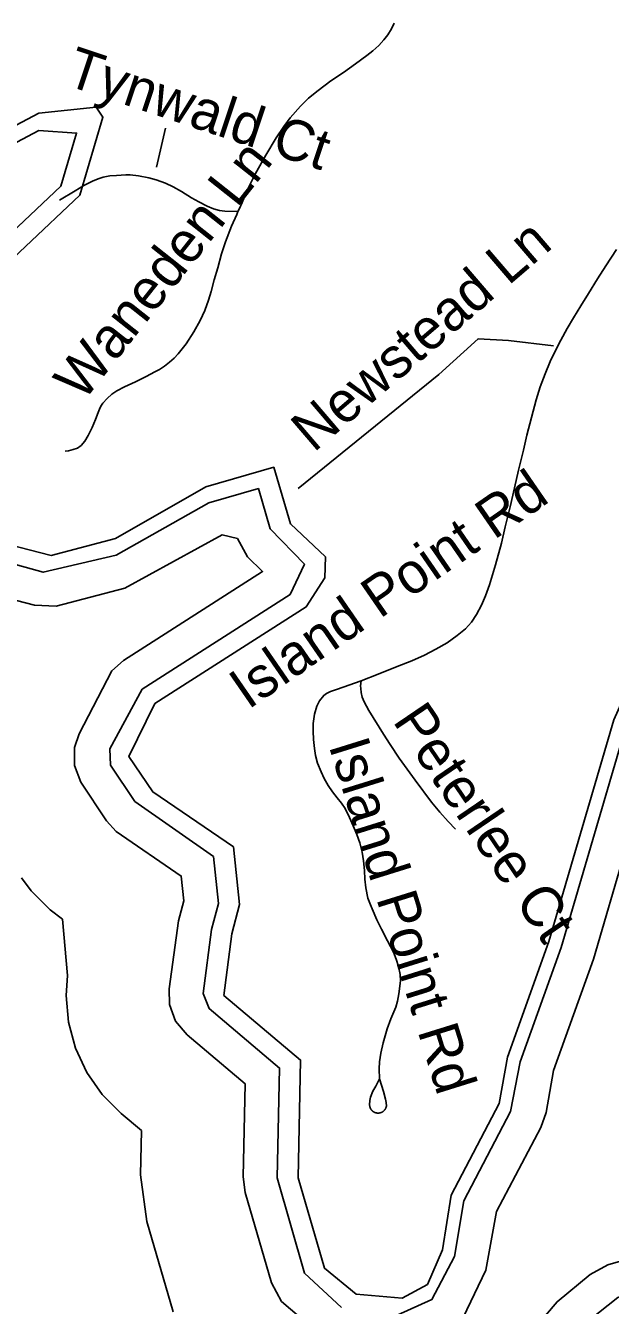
# Model space of a CAD drawing. Extents: x 1383679 to 1536984, y 460658 to 651027.
# Drawn here: x 1391254 to 1392622, y 505838 to 508831 of the extents above; entities that cross this region are included whole.
import ezdxf

# ---------------------------------------------------------------- set-up
doc = ezdxf.new("R2010")
doc.units = 0
for name, color, linetype in [('Exist Hydrographic Bay Label', 7, 'Continuous'), ('Exist Hydrographic Buffer Line', 7, 'Continuous'), ('Exist Hydrographic Lake Shore', 7, 'Continuous'), ('Exist Road Non-System Type 51', 7, 'Continuous'), ('Exist Road Non-System Type 51 Label', 7, 'Continuous')]:
    doc.layers.add(name, color=color, linetype=linetype)

msp = doc.modelspace()

# ---------------------------------------------------------------- linework, layer by layer
at = {"layer": 'Exist Hydrographic Bay Label'}
for points in [[(1390998.3, 508074.2), (1391380.3, 508434.2), (1391434.4, 508617), (1391418.4, 508640.2), (1391284.4, 508626.5), (1390787.3, 508364)], [(1391736.3, 506707), (1391754.3, 506775.6), (1391740.3, 506910.5), (1391551.3, 507039), (1391495.4, 507122.2), (1391556.4, 507245.7), (1391910.3, 507471.7), (1391954.3, 507539.7), (1391955.3, 507588.9), (1391873.3, 507666.1), (1391834.3, 507798.2), (1391675.3, 507752.1), (1391464.3, 507631.6), (1391313.4, 507592), (1391064.4, 507656)]]:
    msp.add_lwpolyline(points, dxfattribs=at)
at = {"layer": 'Exist Hydrographic Buffer Line'}
for points in [[(1390805.3, 508332.6), (1391284.3, 508585.6), (1391373, 508579.9), (1391336.3, 508455.6), (1390962.1, 508103.1)], [(1392123.4, 505815.3), (1392204.5, 505851.6), (1392257.3, 505952.3), (1392279, 506083), (1392388.9, 506291.5), (1392411.3, 506407.7), (1392507.2, 506675.1), (1392659.2, 507193.5), (1392851, 507620.4), (1392877.4, 507968.9), (1392902.9, 507992.3), (1393386.5, 508211.8), (1393385.8, 508168.9), (1393336.5, 508097.2), (1393162.5, 507921.9), (1393043.2, 507659.2), (1393011.4, 507408.2), (1392915.8, 507138.6), (1392830.3, 506688), (1392766.9, 506268)], [(1391029.1, 507625.8), (1391294.7, 507552.9), (1391465.7, 507592.6), (1391682.2, 507714.7), (1391798.5, 507748.4), (1391826.2, 507654.4), (1391906.2, 507571.6), (1391872.6, 507500.4), (1391526.1, 507279.1), (1391450.7, 507139.6), (1391452, 507101.9), (1391509.4, 507016.4), (1391693.7, 506887.6), (1391705.1, 506778.4), (1391688.9, 506716.9), (1391668.9, 506567.9), (1391682.9, 506532.1), (1391848.1, 506393.1), (1391842.6, 506136.7), (1391906.3, 505913.2), (1391993.2, 505832.9)], [(1391014.6, 507543), (1391274.7, 507475.5), (1391325.4, 507473.5), (1391486, 507515.2), (1391713.6, 507640.5), (1391749.4, 507631.8), (1391772.6, 507588.6), (1391808.1, 507554.1), (1391483, 507346.5), (1391455.7, 507322.5), (1391379.1, 507175.1), (1391368.4, 507142.7), (1391368.4, 507101.1), (1391382.7, 507061.9), (1391443, 506971.7), (1391465.5, 506946.8), (1391618, 506842.3), (1391624, 506784.6), (1391611.5, 506737.3), (1391589.7, 506578.4), (1391590.4, 506541.9), (1391604.6, 506502.7), (1391631.4, 506470.9), (1391767.3, 506356.6), (1391762.6, 506138.4), (1391767.4, 506102), (1391829.5, 505890.7), (1391852.6, 505847.3), (1391942.4, 505771.1)], [(1392277.5, 505809.7), (1392330.8, 505920.6), (1392356, 506057.5), (1392459.7, 506254.2), (1392471.8, 506289.4), (1392488.9, 506387.2), (1392582.5, 506648.1), (1392734.5, 507165.7)], [(1391243.9, 506837.7), (1391266.8, 506807.3), (1391311.2, 506763), (1391340.1, 506741.1), (1391351.7, 506609.7), (1391348.6, 506562.7), (1391354, 506500.2), (1391370.2, 506439.6), (1391396.8, 506382.7), (1391432.8, 506331.3), (1391476.9, 506287.2), (1391524.9, 506246.8), (1391522.7, 506143.5), (1391537.2, 506034.4), (1391599.2, 505823.1)], [(1392968.5, 506165.3), (1393656.2, 506382.8), (1394076.1, 506440.9), (1394078.4, 506398.7), (1394083.3, 506308), (1394042.3, 506289), (1393707.4, 506263.6), (1393469.1, 506063.3), (1393036.1, 505915.5), (1392748.8, 505889), (1392639.8, 505856.6), (1392548.9, 505785), (1392483.4, 505600)], [(1392741.4, 505968.6), (1392616.5, 505933.1), (1392574.7, 505910.5), (1392497.7, 505846.5), (1392470.6, 505814.2)]]:
    msp.add_lwpolyline(points, dxfattribs=at)
at = {"layer": 'Exist Hydrographic Lake Shore'}
for points in [[(1392847.2, 507987.9), (1392823.3, 507637.1), (1392630.3, 507207.7), (1392478.3, 506688.9)], [(1392135.3, 505855.4), (1392027.2, 505864.2), (1391953.3, 505924.8), (1391891.3, 506136.1), (1391897.3, 506411.7), (1391717.3, 506563), (1391736.3, 506707)], [(1392478.3, 506688.9), (1392381.3, 506418.4), (1392362.3, 506310.5), (1392249.3, 506096.1), (1392229.3, 505968.4), (1392194.3, 505887.1), (1392135.3, 505855.4)]]:
    msp.add_lwpolyline(points, dxfattribs=at)
at = {"layer": 'Exist Road Non-System Type 51'}
for points in [[(1391750.6, 508396), (1391753.3, 508401.7), (1391760.3, 508417.1), (1391774.1, 508449.2), (1391791.8, 508485.6), (1391816.1, 508527.9), (1391840.3, 508568.3), (1391857.8, 508594.8), (1391873, 508615.2), (1391897, 508642.9), (1391916.1, 508661.2), (1391938.1, 508679.5), (1391968.3, 508701.6), (1391998, 508721.7), (1392025.7, 508741.7), (1392052.3, 508761.5), (1392066.6, 508772.1), (1392080.1, 508784.3), (1392092, 508797.6), (1392101.3, 508809.5), (1392109.8, 508823.6), (1392116.3, 508836.5)], [(1391560.2, 508499.7), (1391581.1, 508591.4)], [(1391332.8, 508422.8), (1391369.4, 508444.6), (1391390.2, 508456.9), (1391409.9, 508467), (1391423.6, 508473), (1391435.1, 508476.6), (1391450.6, 508479.5), (1391466.2, 508480.5), (1391488.5, 508482.2), (1391498, 508481.8), (1391517.5, 508479.9), (1391541.8, 508475.1), (1391558.9, 508470.3), (1391581.3, 508462.5), (1391598.6, 508454.1), (1391618.3, 508443.1), (1391641.8, 508428.2), (1391659.4, 508418.8), (1391678.5, 508408.8), (1391693.3, 508402.6), (1391707.2, 508398.9), (1391720.1, 508397.2), (1391750.6, 508396)], [(1391346.1, 507835.9), (1391353.8, 507836.9), (1391364.9, 507839.4), (1391374.7, 507843.2), (1391383.3, 507849), (1391392.3, 507859.1), (1391400.1, 507872.3), (1391409.2, 507890.9), (1391416.9, 507909.6), (1391423.5, 507926.5), (1391426.5, 507934.5), (1391429.8, 507940.9), (1391434.7, 507948.1), (1391444.5, 507959.3), (1391455.5, 507969.3), (1391467.4, 507977), (1391484.9, 507986.3), (1391511, 507998.3), (1391535.8, 508010.2), (1391556.3, 508021.4), (1391566.8, 508027), (1391578.5, 508034.3), (1391590.7, 508043.9), (1391601.2, 508053.5), (1391610.5, 508063.7), (1391629.1, 508086.9), (1391647.4, 508114.9), (1391661.8, 508141.2), (1391672.9, 508165), (1391682, 508189.2), (1391688.2, 508209.4), (1391695.2, 508236.8), (1391703.3, 508264.9), (1391712.3, 508297), (1391721.4, 508325.3), (1391735.5, 508361.7), (1391747.8, 508389.7), (1391749.9, 508394.3), (1391750.6, 508396)], [(1392636.6, 508307.8), (1392612, 508269.3), (1392592.3, 508238.6), (1392570.9, 508204.4), (1392553.3, 508175.9), (1392536, 508147.8), (1392520.9, 508122.4), (1392506.4, 508095.6), (1392494.1, 508071.2), (1392481.7, 508045.4), (1392469.9, 508016.6), (1392458.2, 507986.3), (1392448.4, 507955.8), (1392437.4, 507914.5), (1392426.8, 507873.6), (1392418.6, 507838.4), (1392407.6, 507791.6), (1392398, 507750.1), (1392387.6, 507705.5), (1392375.7, 507658.6), (1392367.1, 507621), (1392353.5, 507569.7), (1392339, 507523), (1392330, 507497.7), (1392321, 507476), (1392309, 507454), (1392297, 507436), (1392283, 507420), (1392264, 507405), (1392240, 507388), (1392214, 507373), (1392187, 507359), (1392157.5, 507345.8), (1392123, 507332.4), (1392078.9, 507314.6), (1392039.3, 507298.9)], [(1392489.3, 508082.4), (1392383.5, 508094.6), (1392312.7, 508098.8), (1392221.1, 508015.4), (1391891.9, 507748.5)], [(1392039.3, 507298.9), (1392037, 507298), (1391999.2, 507284.6), (1391979.2, 507277.9), (1391967, 507274), (1391958.1, 507269.5), (1391951.4, 507264.7), (1391941.1, 507251.8), (1391935.1, 507239.7), (1391929.6, 507221), (1391926.3, 507198.6), (1391926.3, 507181.2), (1391927.5, 507161.8), (1391929.4, 507140.6), (1391931.9, 507124.2), (1391936.7, 507105.9), (1391945, 507085.9), (1391952.7, 507070.2), (1391962.1, 507054.2), (1391972.1, 507038.9), (1391983, 507025.1), (1391993, 507012.3), (1392001.2, 507000), (1392011.6, 506979), (1392020, 506959.9), (1392029.2, 506939.7), (1392035.9, 506920.1), (1392041.4, 506898), (1392044.1, 506878.1), (1392046.5, 506854.9), (1392047.8, 506834.9), (1392049.9, 506814.9), (1392054.8, 506790.7), (1392060.6, 506775.2), (1392064.5, 506765.3), (1392075.4, 506739.5), (1392086.5, 506717.8), (1392100.5, 506690.8), (1392114.5, 506664.5), (1392120.7, 506648), (1392126.1, 506630.8), (1392130, 506612.3), (1392131, 506597.1), (1392127.2, 506566.9), (1392123.8, 506549.8), (1392119.9, 506535.2), (1392108.3, 506508), (1392100, 506485.2), (1392090.1, 506452.5), (1392084.7, 506428.2), (1392082.1, 506407.4), (1392080.8, 506391), (1392082, 506368)], [(1392039.3, 507298.9), (1392037.7, 507287.4), (1392037.9, 507280.8), (1392038.8, 507271.2), (1392041.5, 507260.2), (1392045.8, 507250), (1392056.6, 507229.4), (1392091.1, 507173.9), (1392106.7, 507150), (1392127.9, 507117.8), (1392165.1, 507066.1), (1392203.3, 507015.2), (1392223.2, 506991.5), (1392243, 506969.5), (1392260, 506951.5)], [(1392082, 506368), (1392073, 506351), (1392066.4, 506338.8), (1392060.7, 506324.8), (1392059.1, 506317.6), (1392058.7, 506307.3), (1392058.8, 506306.9), (1392058.8, 506306.6), (1392058.8, 506306.3), (1392058.8, 506305.9), (1392058.8, 506305.6), (1392058.9, 506305.2), (1392058.9, 506304.9), (1392059, 506304.5), (1392059, 506304.2), (1392059.1, 506303.9), (1392059.2, 506303.5), (1392059.2, 506303.2), (1392059.3, 506302.9), (1392059.4, 506302.5), (1392059.5, 506302.2), (1392059.6, 506301.9), (1392059.7, 506301.5), (1392059.8, 506301.2), (1392059.9, 506300.9), (1392060, 506300.6), (1392060.2, 506300.2), (1392060.3, 506299.9), (1392060.4, 506299.6), (1392060.6, 506299.3), (1392060.7, 506299), (1392060.9, 506298.7), (1392061, 506298.4), (1392061.2, 506298.1), (1392061.4, 506297.8), (1392061.5, 506297.5), (1392061.7, 506297.2), (1392061.9, 506296.9), (1392062.1, 506296.6), (1392062.3, 506296.3), (1392062.5, 506296), (1392062.7, 506295.7), (1392062.9, 506295.5), (1392063.1, 506295.2), (1392063.3, 506294.9), (1392063.6, 506294.7), (1392063.8, 506294.4), (1392064, 506294.2), (1392064.3, 506293.9), (1392064.5, 506293.7), (1392064.7, 506293.4), (1392065, 506293.2), (1392065.2, 506292.9), (1392065.5, 506292.7), (1392065.8, 506292.5), (1392066, 506292.3), (1392066.3, 506292.1), (1392066.6, 506291.8), (1392066.8, 506291.6), (1392067.1, 506291.4), (1392067.4, 506291.2), (1392067.7, 506291), (1392068, 506290.9), (1392068.3, 506290.7), (1392068.6, 506290.5), (1392068.9, 506290.3), (1392069.2, 506290.2), (1392069.5, 506290), (1392069.8, 506289.9), (1392070.1, 506289.7), (1392070.4, 506289.6), (1392070.7, 506289.4), (1392071, 506289.3), (1392071.4, 506289.2), (1392071.7, 506289), (1392072, 506288.9), (1392072.3, 506288.8), (1392072.7, 506288.7), (1392073, 506288.6), (1392073.3, 506288.5), (1392073.7, 506288.4), (1392074, 506288.3), (1392074.3, 506288.3), (1392074.7, 506288.2), (1392075, 506288.1), (1392075.3, 506288.1), (1392075.7, 506288), (1392076, 506288), (1392076.4, 506287.9), (1392076.7, 506287.9), (1392077.1, 506287.9), (1392077.4, 506287.8), (1392077.7, 506287.8), (1392078.1, 506287.8), (1392078.4, 506287.8), (1392078.8, 506287.8), (1392079.1, 506287.8), (1392079.5, 506287.8), (1392079.8, 506287.9), (1392080.2, 506287.9)], [(1392080.2, 506287.9), (1392080.5, 506287.9), (1392080.8, 506287.9), (1392081.2, 506288), (1392081.5, 506288), (1392081.9, 506288.1), (1392082.2, 506288.2), (1392082.5, 506288.2), (1392082.9, 506288.3), (1392083.2, 506288.4), (1392083.5, 506288.5), (1392083.9, 506288.6), (1392084.2, 506288.6), (1392084.5, 506288.7), (1392084.9, 506288.9), (1392085.2, 506289), (1392085.5, 506289.1), (1392085.8, 506289.2), (1392086.2, 506289.3), (1392086.5, 506289.5), (1392086.8, 506289.6), (1392087.1, 506289.8), (1392087.4, 506289.9), (1392087.7, 506290.1), (1392088, 506290.2), (1392088.3, 506290.4), (1392088.6, 506290.6), (1392088.9, 506290.8), (1392089.2, 506290.9), (1392089.5, 506291.1), (1392089.8, 506291.3), (1392090.1, 506291.5), (1392090.3, 506291.7), (1392090.6, 506291.9), (1392090.9, 506292.1), (1392091.2, 506292.4), (1392091.4, 506292.6), (1392091.7, 506292.8), (1392091.9, 506293), (1392092.2, 506293.3), (1392092.4, 506293.5), (1392092.7, 506293.8), (1392092.9, 506294), (1392093.1, 506294.3), (1392093.4, 506294.5), (1392093.6, 506294.8), (1392093.8, 506295), (1392094, 506295.3), (1392094.3, 506295.6), (1392094.5, 506295.9), (1392094.7, 506296.1), (1392094.9, 506296.4), (1392095.1, 506296.7), (1392095.2, 506297), (1392095.4, 506297.3), (1392095.6, 506297.6), (1392095.8, 506297.9), (1392095.9, 506298.2), (1392096.1, 506298.5), (1392096.3, 506298.8), (1392096.4, 506299.1), (1392096.6, 506299.4), (1392096.7, 506299.7), (1392096.8, 506300), (1392097, 506300.4), (1392097.1, 506300.7), (1392097.2, 506301), (1392097.3, 506301.3), (1392097.4, 506301.7), (1392097.5, 506302), (1392097.6, 506302.3), (1392097.7, 506302.7), (1392097.8, 506303), (1392097.9, 506303.3), (1392097.9, 506303.7), (1392098, 506304), (1392097.7, 506312.6), (1392096, 506320.2), (1392091, 506338), (1392082, 506368)]]:
    msp.add_lwpolyline(points, dxfattribs=at)

# ---------------------------------------------------------------- texts
at = {"layer": 'Exist Road Non-System Type 51 Label'}
for s, rotation, p in [('Tynwald Ct', 341.5666, (1391343.5, 508693.4)), ('Waneden Ln', 51.6108, (1391388.1, 507949.2)), ('Newstead Ln', 40.606, (1391927.7, 507831)), ('Island Point Rd', 34.6017, (1391774.3, 507230.2)), ('Peterlee Ct', 304.1793, (1392111, 507204.8)), ('Island Point Rd', 287.3124, (1391962.4, 507147.8))]:
    msp.add_text(s, height=95, rotation=rotation, dxfattribs=at).set_placement(p)

doc.saveas('drawing.dxf')
